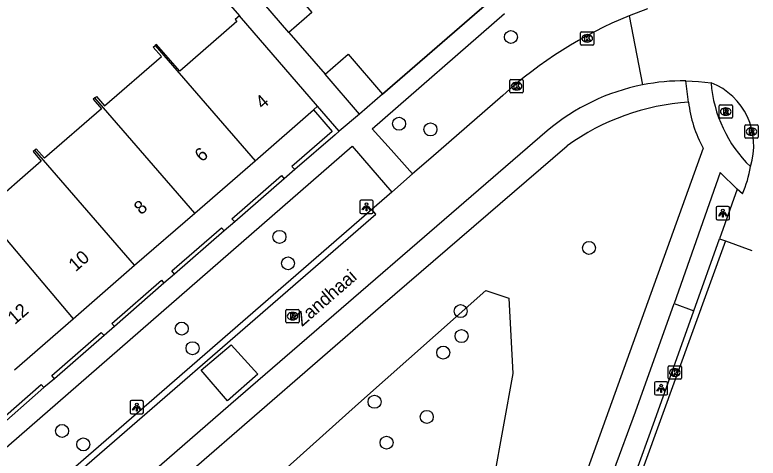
# Model space of a CAD drawing. Extents: x 155888 to 156864, y 383882 to 384671.
# Drawn here: x 156761.3 to 156817.3, y 384270.7 to 384304.1 of the extents above; entities that cross this region are included whole.
import ezdxf

# ---------------------------------------------------------------- set-up
doc = ezdxf.new("R2010")
doc.units = 0
for name, color, linetype in [('IMGEO_Boom', 7, 'Continuous'), ('IMGEO_Groenvoorziening', 7, 'Continuous'), ('IMGEO_Kolk', 7, 'Continuous'), ('IMGEO_Lichtpunt', 7, 'Continuous'), ('IMGEO_Muur', 7, 'Continuous'), ('IMGEO_Openbare_ruimte_label', 7, 'Continuous'), ('IMGEO_Pand', 7, 'Continuous'), ('IMGEO_Pand_nummerreeks', 7, 'Continuous'), ('IMGEO_Parkeervlak_open', 7, 'Continuous'), ('IMGEO_Rijbaan_lokaal_gesloten', 7, 'Continuous'), ('IMGEO_Rijbaan_lokaal_open', 7, 'Continuous'), ('IMGEO_Rioolput', 7, 'Continuous'), ('IMGEO_Voetpad_open', 7, 'Continuous')]:
    doc.layers.add(name, color=color, linetype=linetype)

msp = doc.modelspace()

# ---------------------------------------------------------------- linework, layer by layer
at = {"layer": 'IMGEO_Boom'}
for centre in [(156798.699, 384302.423), (156790.265, 384295.893), (156792.634, 384295.462), (156781.251, 384287.377), (156804.582, 384286.548), (156781.899, 384285.384), (156794.91, 384281.783), (156773.887, 384280.466), (156794.977, 384279.905), (156774.702, 384278.995), (156793.598, 384278.66), (156788.422, 384274.958), (156792.357, 384273.822), (156764.87, 384272.763), (156766.47, 384271.755), (156789.324, 384271.882)]:
    msp.add_circle(centre, 0.489, dxfattribs=at)
at = {"layer": 'IMGEO_Groenvoorziening'}
msp.add_lwpolyline([(156783.739, 384223.517), (156771.979, 384238.616), (156764.865, 384247.181), (156770.963, 384261.409), (156774.012, 384263.006), (156787.223, 384274.838), (156796.805, 384283.331), (156798.547, 384282.75), (156798.837, 384277.088), (156794.482, 384252.988), (156783.739, 384223.517)], dxfattribs=at)
at = {"layer": 'IMGEO_Kolk'}
for p, q in [((156803.947, 384301.894), (156803.947, 384302.746)), ((156804.022, 384302.82), (156804.874, 384302.82)), ((156804.435, 384302.6), (156804.46, 384302.6)), ((156804.948, 384302.746), (156804.948, 384301.894)), ((156804.458, 384302.04), (156804.433, 384302.04)), ((156804.874, 384301.82), (156804.022, 384301.82)), ((156798.628, 384298.298), (156798.628, 384299.15)), ((156798.703, 384299.224), (156799.555, 384299.224)), ((156799.629, 384299.15), (156799.629, 384298.298)), ((156799.116, 384299.004), (156799.141, 384299.004)), ((156799.555, 384298.224), (156798.703, 384298.224)), ((156799.139, 384298.444), (156799.114, 384298.444)), ((156810.55, 384276.742), (156810.55, 384277.594)), ((156810.625, 384277.668), (156811.477, 384277.668)), ((156811.038, 384277.448), (156811.063, 384277.448)), ((156811.551, 384277.594), (156811.551, 384276.742)), ((156811.061, 384276.888), (156811.036, 384276.888)), ((156811.477, 384276.668), (156810.625, 384276.668))]:
    msp.add_line(p, q, dxfattribs=at)
for points in [[(156803.947, 384301.894), (156803.947, 384302.746)], [(156804.022, 384302.82), (156804.874, 384302.82)], [(156804.268, 384302.52), (156804.391, 384302.52), (156804.391, 384302.369), (156804.521, 384302.52), (156804.685, 384302.52), (156804.539, 384302.369), (156804.692, 384302.12), (156804.54, 384302.12), (156804.455, 384302.284), (156804.391, 384302.217), (156804.391, 384302.12), (156804.268, 384302.12), (156804.268, 384302.52)], [(156804.948, 384302.746), (156804.948, 384301.894)], [(156804.874, 384301.82), (156804.022, 384301.82)], [(156798.628, 384298.298), (156798.628, 384299.15)], [(156798.703, 384299.224), (156799.555, 384299.224)], [(156799.629, 384299.15), (156799.629, 384298.298)], [(156798.949, 384298.924), (156799.072, 384298.924), (156799.072, 384298.773), (156799.202, 384298.924), (156799.366, 384298.924), (156799.22, 384298.773), (156799.373, 384298.524), (156799.221, 384298.524), (156799.136, 384298.688), (156799.072, 384298.621), (156799.072, 384298.524), (156798.949, 384298.524), (156798.949, 384298.924)], [(156799.555, 384298.224), (156798.703, 384298.224)], [(156810.55, 384276.742), (156810.55, 384277.594)], [(156810.625, 384277.668), (156811.477, 384277.668)], [(156810.871, 384277.368), (156810.994, 384277.368), (156810.994, 384277.217), (156811.124, 384277.368), (156811.288, 384277.368), (156811.142, 384277.217), (156811.295, 384276.968), (156811.143, 384276.968), (156811.058, 384277.132), (156810.994, 384277.065), (156810.994, 384276.968), (156810.871, 384276.968), (156810.871, 384277.368)], [(156811.551, 384277.594), (156811.551, 384276.742)], [(156811.477, 384276.668), (156810.625, 384276.668)]]:
    msp.add_lwpolyline(points, dxfattribs=at)
for centre, start, end in [((156804.024, 384302.744), 91.552, 178.448), ((156804.024, 384302.744), 91.552, 178.448), ((156804.872, 384302.744), 1.552, 88.448), ((156804.872, 384302.744), 1.552, 88.448), ((156804.024, 384301.896), 181.552, 268.448), ((156804.024, 384301.896), 181.552, 268.448), ((156804.872, 384301.896), 271.552, 358.448), ((156804.872, 384301.896), 271.552, 358.448), ((156798.705, 384299.148), 91.552, 178.448), ((156798.705, 384299.148), 91.552, 178.448), ((156799.553, 384299.148), 1.552, 88.448), ((156799.553, 384299.148), 1.552, 88.448), ((156798.705, 384298.3), 181.552, 268.448), ((156798.705, 384298.3), 181.552, 268.448), ((156799.553, 384298.3), 271.552, 358.448), ((156799.553, 384298.3), 271.552, 358.448), ((156810.627, 384277.592), 91.552, 178.448), ((156810.627, 384277.592), 91.552, 178.448), ((156811.475, 384277.592), 1.552, 88.448), ((156811.475, 384277.592), 1.552, 88.448), ((156810.627, 384276.744), 181.552, 268.448), ((156810.627, 384276.744), 181.552, 268.448), ((156811.475, 384276.744), 271.552, 358.448), ((156811.475, 384276.744), 271.552, 358.448)]:
    msp.add_arc(centre, 0.0765, start, end, dxfattribs=at)
for centre, major_axis, ratio, start_param, end_param in [((156804.434, 384302.32), (-0.387, 0.002), 0.722429, 4.712389, 7.853982), ((156804.459, 384302.32), (-0.39, 0.002), 0.717154, 1.570796, 4.712389), ((156799.115, 384298.724), (-0.387, 0.002), 0.722429, 4.712389, 7.853982), ((156799.14, 384298.724), (-0.39, 0.002), 0.717154, 1.570796, 4.712389), ((156811.037, 384277.168), (-0.387, 0.002), 0.722429, 4.712389, 7.853982), ((156811.062, 384277.168), (-0.39, 0.002), 0.717154, 1.570796, 4.712389)]:
    msp.add_ellipse(centre, major_axis=major_axis, ratio=ratio, start_param=start_param, end_param=end_param, dxfattribs=at)
at = {"layer": 'IMGEO_Lichtpunt'}
for p, q in [((156787.31, 384290.034), (156787.31, 384289.227)), ((156787.31, 384290.034), (156787.31, 384289.227)), ((156788.212, 384290.129), (156787.404, 384290.129)), ((156788.212, 384290.129), (156787.404, 384290.129)), ((156788.306, 384289.227), (156788.306, 384290.034)), ((156788.306, 384289.227), (156788.306, 384290.034)), ((156815.071, 384289.663), (156814.263, 384289.663)), ((156815.071, 384289.663), (156814.263, 384289.663)), ((156787.404, 384289.133), (156788.212, 384289.133)), ((156787.404, 384289.133), (156788.212, 384289.133)), ((156814.169, 384289.568), (156814.169, 384288.761)), ((156814.169, 384289.568), (156814.169, 384288.761)), ((156815.165, 384288.761), (156815.165, 384289.568)), ((156815.165, 384288.761), (156815.165, 384289.568)), ((156814.263, 384288.667), (156815.071, 384288.667)), ((156814.263, 384288.667), (156815.071, 384288.667)), ((156809.516, 384276.377), (156809.516, 384275.57)), ((156809.516, 384276.377), (156809.516, 384275.57)), ((156810.418, 384276.472), (156809.61, 384276.472)), ((156810.418, 384276.472), (156809.61, 384276.472)), ((156810.512, 384275.57), (156810.512, 384276.377)), ((156810.512, 384275.57), (156810.512, 384276.377)), ((156770.902, 384275.059), (156770.094, 384275.059)), ((156770.902, 384275.059), (156770.094, 384275.059)), ((156809.61, 384275.476), (156810.418, 384275.476)), ((156809.61, 384275.476), (156810.418, 384275.476)), ((156770, 384274.964), (156770, 384274.157)), ((156770, 384274.964), (156770, 384274.157)), ((156770.996, 384274.157), (156770.996, 384274.964)), ((156770.996, 384274.157), (156770.996, 384274.964)), ((156770.094, 384274.063), (156770.902, 384274.063)), ((156770.094, 384274.063), (156770.902, 384274.063))]:
    msp.add_line(p, q, dxfattribs=at)
for points in [[(156787.684, 384289.698), (156787.723, 384289.67), (156787.535, 384289.408), (156787.497, 384289.435), (156787.684, 384289.698)], [(156787.786, 384289.65), (156787.833, 384289.65), (156787.833, 384289.328), (156787.786, 384289.328), (156787.786, 384289.65)], [(156787.896, 384289.67), (156787.934, 384289.697), (156788.121, 384289.435), (156788.082, 384289.407), (156787.896, 384289.67)], [(156814.543, 384289.232), (156814.582, 384289.204), (156814.394, 384288.942), (156814.356, 384288.969), (156814.543, 384289.232)], [(156814.645, 384289.184), (156814.692, 384289.184), (156814.692, 384288.862), (156814.645, 384288.862), (156814.645, 384289.184)], [(156814.755, 384289.204), (156814.793, 384289.231), (156814.98, 384288.969), (156814.941, 384288.941), (156814.755, 384289.204)], [(156809.89, 384276.041), (156809.929, 384276.013), (156809.741, 384275.751), (156809.703, 384275.778), (156809.89, 384276.041)], [(156809.992, 384275.993), (156810.039, 384275.993), (156810.039, 384275.671), (156809.992, 384275.671), (156809.992, 384275.993)], [(156810.102, 384276.013), (156810.14, 384276.04), (156810.327, 384275.778), (156810.288, 384275.75), (156810.102, 384276.013)], [(156770.374, 384274.628), (156770.413, 384274.6), (156770.225, 384274.338), (156770.187, 384274.365), (156770.374, 384274.628)], [(156770.476, 384274.58), (156770.523, 384274.58), (156770.523, 384274.258), (156770.476, 384274.258), (156770.476, 384274.58)], [(156770.586, 384274.6), (156770.624, 384274.627), (156770.811, 384274.365), (156770.772, 384274.337), (156770.586, 384274.6)]]:
    msp.add_lwpolyline(points, dxfattribs=at)
for centre in [(156787.809, 384289.832), (156814.668, 384289.366), (156810.015, 384276.175), (156770.499, 384274.762)]:
    msp.add_circle(centre, 0.0994, dxfattribs=at)
for centre, start, end in [((156787.404, 384290.034), 90, 180), ((156787.404, 384290.034), 90, 180), ((156788.212, 384290.034), 0, 90), ((156788.212, 384290.034), 0, 90), ((156814.263, 384289.568), 90, 180), ((156814.263, 384289.568), 90, 180), ((156815.071, 384289.568), 0, 90), ((156815.071, 384289.568), 0, 90), ((156787.404, 384289.227), 180, 270), ((156787.404, 384289.227), 180, 270), ((156788.212, 384289.227), 270, 0), ((156788.212, 384289.227), 270, 360), ((156814.263, 384288.761), 180, 270), ((156814.263, 384288.761), 180, 270), ((156815.071, 384288.761), 270, 0), ((156815.071, 384288.761), 270, 360), ((156809.61, 384276.377), 90, 180), ((156809.61, 384276.377), 90, 180), ((156810.418, 384276.377), 0, 90), ((156810.418, 384276.377), 0, 90), ((156770.094, 384274.964), 90, 180), ((156770.094, 384274.964), 90, 180), ((156770.902, 384274.964), 0, 90), ((156770.902, 384274.964), 0, 90), ((156809.61, 384275.57), 180, 270), ((156809.61, 384275.57), 180, 270), ((156810.418, 384275.57), 270, 0), ((156810.418, 384275.57), 270, 360), ((156770.094, 384274.157), 180, 270), ((156770.094, 384274.157), 180, 270), ((156770.902, 384274.157), 270, 0), ((156770.902, 384274.157), 270, 360)]:
    msp.add_arc(centre, 0.0946, start, end, dxfattribs=at)
at = {"layer": 'IMGEO_Muur'}
for points in [[(156789.023, 384298.129), (156797.26, 384305.284)], [(156783.814, 384296.931), (156785.227, 384295.304), (156782.196, 384292.668), (156782.401, 384292.438)], [(156785.759, 384295.331), (156784.131, 384297.207)], [(156785.759, 384295.331), (156785.442, 384295.056), (156782.401, 384292.438)], [(156777.88, 384288.5), (156777.676, 384288.74), (156781.399, 384291.988), (156781.617, 384291.753)], [(156781.617, 384291.753), (156777.88, 384288.5)], [(156773.347, 384284.56), (156773.142, 384284.807), (156776.892, 384288.049), (156777.089, 384287.821)], [(156777.089, 384287.821), (156773.347, 384284.56)], [(156768.831, 384280.632), (156768.621, 384280.866), (156772.355, 384284.113), (156772.549, 384283.888)], [(156772.549, 384283.888), (156768.831, 384280.632)], [(156764.288, 384276.698), (156764.092, 384276.949), (156767.822, 384280.177), (156768.035, 384279.953)], [(156768.035, 384279.953), (156764.288, 384276.698)], [(156759.771, 384272.777), (156759.562, 384272.999), (156763.294, 384276.26), (156763.505, 384276.032)], [(156763.505, 384276.032), (156759.771, 384272.777)]]:
    msp.add_lwpolyline(points, dxfattribs=at)
at = {"layer": 'IMGEO_Pand'}
for points in [[(156781.173, 384307.196), (156783.701, 384304.278), (156781.963, 384302.772)], [(156781.963, 384302.772), (156779.437, 384305.688)], [(156778.233, 384304.017), (156777.908, 384303.735), (156778.039, 384303.583), (156773.739, 384299.845), (156771.982, 384301.867), (156771.877, 384301.776)], [(156784.131, 384297.207), (156778.233, 384304.017)], [(156767.338, 384297.833), (156767.46, 384297.939), (156768.078, 384297.231), (156772.364, 384300.955), (156771.747, 384301.663), (156771.877, 384301.776)], [(156771.877, 384301.776), (156779.412, 384293.11)], [(156784.703, 384299.615), (156786.438, 384301.119), (156789.023, 384298.129)], [(156787.288, 384296.625), (156784.703, 384299.615)], [(156789.023, 384298.129), (156787.288, 384296.625)], [(156767.338, 384297.833), (156767.226, 384297.736), (156767.842, 384297.026), (156763.542, 384293.289), (156762.925, 384293.997), (156762.809, 384293.897)], [(156774.866, 384289.165), (156767.338, 384297.833)], [(156779.412, 384293.11), (156783.814, 384296.931)], [(156783.814, 384296.931), (156784.131, 384297.207)], [(156762.809, 384293.897), (156762.69, 384293.793), (156763.306, 384293.083), (156759.012, 384289.353), (156758.396, 384290.062), (156758.289, 384289.968)], [(156770.336, 384285.234), (156762.809, 384293.897)], [(156774.866, 384289.165), (156779.412, 384293.11)], [(156758.289, 384289.968), (156765.694, 384281.204)], [(156770.336, 384285.234), (156774.866, 384289.165)], [(156765.694, 384281.204), (156770.336, 384285.234)], [(156761.277, 384277.371), (156765.694, 384281.204)]]:
    msp.add_lwpolyline(points, dxfattribs=at)
at = {"layer": 'IMGEO_Parkeervlak_open'}
msp.add_lwpolyline([(156811.004, 384282.364), (156812.494, 384281.8)], dxfattribs=at)
at = {"layer": 'IMGEO_Rijbaan_lokaal_gesloten'}
for points in [[(156808.993, 384304.551), (156807.618, 384304.026)], [(156807.618, 384304.026), (156808.627, 384298.823)], [(156811.874, 384299.121), (156812.829, 384299.082), (156813.78, 384298.985)], [(156798.084, 384298.013), (156792.655, 384293.308), (156791.29, 384292.12)], [(156801.435, 384295.362), (156777.585, 384274.792), (156749.039, 384250), (156728.765, 384232.392), (156677.961, 384188.273), (156649.173, 384163.247), (156638.782, 384153.801)], [(156789.713, 384290.747), (156791.29, 384292.12)], [(156789.713, 384290.747), (156788.213, 384289.442)], [(156815.745, 384290.975), (156814.416, 384287.225)], [(156816.141, 384290.627), (156815.745, 384290.975)], [(156634.485, 384156.375), (156635.856, 384157.199), (156636.046, 384156.976), (156642.257, 384162.207), (156643.817, 384163.481), (156671.684, 384187.621), (156676.99, 384192.247), (156680.268, 384195.108), (156710.742, 384221.573), (156715.95, 384226.1), (156723.484, 384232.637), (156743.439, 384250), (156749.57, 384255.335), (156754.859, 384259.931), (156761.065, 384265.282), (156788.507, 384289.088), (156788.213, 384289.442)], [(156814.416, 384287.225), (156814.871, 384287.065)], [(156814.871, 384287.065), (156816.868, 384286.362)]]:
    msp.add_lwpolyline(points, dxfattribs=at)
for centre, radius, start, end in [((156819.827, 384274.103), 32.318, 112.1962, 132.2823), ((156811.7, 384283.175), 15.947, 89.3761, 101.1114), ((156811.705, 384283.224), 15.899, 101.1615, 130.2349), ((156811.926, 384294.26), 5.076, 341.7, 68.5738), ((156809.558, 384293.686), 7.259, 335.076, 351.9229)]:
    msp.add_arc(centre, radius, start, end, dxfattribs=at)
at = {"layer": 'IMGEO_Rijbaan_lokaal_open'}
for points in [[(156788.213, 384289.442), (156760.764, 384265.63), (156754.558, 384260.279), (156753.039, 384258.959)], [(156814.871, 384287.065), (156789.212, 384216.482), (156788.935, 384216.582)], [(156812.494, 384281.8), (156814.416, 384287.225)], [(156807.971, 384269.21), (156809.54, 384273.567), (156812.494, 384281.8)], [(156775.359, 384277.334), (156777.624, 384279.256), (156779.621, 384277.037), (156777.341, 384275.032), (156775.359, 384277.334)]]:
    msp.add_lwpolyline(points, dxfattribs=at)
at = {"layer": 'IMGEO_Rioolput'}
for p, q in [((156814.391, 384296.381), (156814.391, 384297.233)), ((156814.466, 384297.307), (156815.318, 384297.307)), ((156814.879, 384297.087), (156814.904, 384297.087)), ((156815.392, 384297.233), (156815.392, 384296.381)), ((156814.902, 384296.527), (156814.877, 384296.527)), ((156815.318, 384296.307), (156814.466, 384296.307)), ((156816.404, 384295.802), (156817.256, 384295.802)), ((156816.329, 384294.876), (156816.329, 384295.728)), ((156816.817, 384295.582), (156816.842, 384295.582)), ((156817.33, 384295.728), (156817.33, 384294.876)), ((156817.256, 384294.802), (156816.404, 384294.802)), ((156816.84, 384295.022), (156816.815, 384295.022)), ((156781.745, 384280.985), (156781.745, 384281.837)), ((156781.82, 384281.911), (156782.672, 384281.911)), ((156782.746, 384281.837), (156782.746, 384280.985)), ((156782.233, 384281.691), (156782.258, 384281.691)), ((156782.672, 384280.911), (156781.82, 384280.911)), ((156782.256, 384281.131), (156782.231, 384281.131))]:
    msp.add_line(p, q, dxfattribs=at)
for points in [[(156814.391, 384296.381), (156814.391, 384297.233)], [(156814.466, 384297.307), (156815.318, 384297.307)], [(156814.98, 384297.005), (156814.728, 384297.007), (156814.728, 384296.607)], [(156814.906, 384296.926), (156814.852, 384296.926), (156814.852, 384296.845)], [(156815.392, 384297.233), (156815.392, 384296.381)], [(156814.728, 384296.607), (156814.852, 384296.607), (156814.852, 384296.769), (156814.863, 384296.769)], [(156814.852, 384296.845), (156814.904, 384296.845)], [(156814.91, 384296.74), (156814.981, 384296.607), (156815.121, 384296.607), (156815.056, 384296.733)], [(156815.318, 384296.307), (156814.466, 384296.307)], [(156816.404, 384295.802), (156817.256, 384295.802)], [(156816.329, 384294.876), (156816.329, 384295.728)], [(156816.918, 384295.5), (156816.666, 384295.502), (156816.666, 384295.102)], [(156816.666, 384295.102), (156816.79, 384295.102), (156816.79, 384295.264), (156816.801, 384295.264)], [(156816.844, 384295.421), (156816.79, 384295.421), (156816.79, 384295.34)], [(156816.79, 384295.34), (156816.842, 384295.34)], [(156816.848, 384295.235), (156816.919, 384295.102), (156817.059, 384295.102), (156816.994, 384295.228)], [(156817.33, 384295.728), (156817.33, 384294.876)], [(156817.256, 384294.802), (156816.404, 384294.802)], [(156781.745, 384280.985), (156781.745, 384281.837)], [(156781.82, 384281.911), (156782.672, 384281.911)], [(156782.746, 384281.837), (156782.746, 384280.985)], [(156782.334, 384281.609), (156782.082, 384281.611), (156782.082, 384281.211)], [(156782.082, 384281.211), (156782.206, 384281.211), (156782.206, 384281.373), (156782.217, 384281.373)], [(156782.26, 384281.53), (156782.206, 384281.53), (156782.206, 384281.449)], [(156782.206, 384281.449), (156782.258, 384281.449)], [(156782.264, 384281.344), (156782.335, 384281.211), (156782.475, 384281.211), (156782.41, 384281.337)], [(156782.672, 384280.911), (156781.82, 384280.911)]]:
    msp.add_lwpolyline(points, dxfattribs=at)
for centre, radius, start, end in [((156814.468, 384297.231), 0.0765, 91.552, 178.448), ((156814.468, 384297.231), 0.0765, 91.552, 178.448), ((156814.912, 384296.83), 0.0964, 77.0061, 93.1865), ((156814.926, 384296.887), 0.0378, 276.6634, 79.6772), ((156814.979, 384296.895), 0.109, 350.3612, 89.416), ((156814.977, 384296.895), 0.112, 277.5842, 350.9817), ((156815.316, 384297.231), 0.0765, 1.552, 88.448), ((156815.316, 384297.231), 0.0765, 1.552, 88.448), ((156814.468, 384296.383), 0.0765, 181.552, 268.448), ((156814.468, 384296.383), 0.0765, 181.552, 268.448), ((156814.862, 384296.716), 0.0533, 26.0293, 88.6989), ((156814.888, 384297.034), 0.19, 274.7715, 282.9687), ((156814.961, 384296.68), 0.108, 29.5134, 73.7905), ((156815.316, 384296.383), 0.0765, 271.552, 358.448), ((156815.316, 384296.383), 0.0765, 271.552, 358.448), ((156816.406, 384295.726), 0.0765, 91.552, 178.448), ((156816.406, 384295.726), 0.0765, 91.552, 178.448), ((156817.254, 384295.726), 0.0765, 1.552, 88.448), ((156817.254, 384295.726), 0.0765, 1.552, 88.448), ((156816.8, 384295.211), 0.0533, 26.0293, 88.6989), ((156816.826, 384295.529), 0.19, 274.7715, 282.9687), ((156816.85, 384295.325), 0.0964, 77.0061, 93.1865), ((156816.864, 384295.382), 0.0378, 276.6634, 79.6772), ((156816.917, 384295.39), 0.109, 350.3612, 89.416), ((156816.915, 384295.39), 0.112, 277.5842, 350.9817), ((156816.899, 384295.175), 0.108, 29.5134, 73.7905), ((156816.406, 384294.878), 0.0765, 181.552, 268.448), ((156816.406, 384294.878), 0.0765, 181.552, 268.448), ((156817.254, 384294.878), 0.0765, 271.552, 358.448), ((156817.254, 384294.878), 0.0765, 271.552, 358.448), ((156781.822, 384281.835), 0.0765, 91.552, 178.448), ((156781.822, 384281.835), 0.0765, 91.552, 178.448), ((156782.67, 384281.835), 0.0765, 1.552, 88.448), ((156782.67, 384281.835), 0.0765, 1.552, 88.448), ((156782.216, 384281.32), 0.0533, 26.0293, 88.6989), ((156782.242, 384281.638), 0.19, 274.7715, 282.9687), ((156782.266, 384281.434), 0.0964, 77.0061, 93.1865), ((156782.28, 384281.491), 0.0378, 276.6634, 79.6772), ((156782.333, 384281.499), 0.109, 350.3612, 89.416), ((156782.331, 384281.499), 0.112, 277.5842, 350.9817), ((156782.315, 384281.284), 0.108, 29.5134, 73.7905), ((156781.822, 384280.987), 0.0765, 181.552, 268.448), ((156781.822, 384280.987), 0.0765, 181.552, 268.448), ((156782.67, 384280.987), 0.0765, 271.552, 358.448), ((156782.67, 384280.987), 0.0765, 271.552, 358.448)]:
    msp.add_arc(centre, radius, start, end, dxfattribs=at)
for centre, major_axis, ratio, start_param, end_param in [((156814.878, 384296.807), (-0.387, 0.002), 0.722429, 4.712389, 7.853982), ((156814.903, 384296.807), (-0.39, 0.002), 0.717154, 1.570796, 4.712389), ((156816.816, 384295.302), (-0.387, 0.002), 0.722429, 4.712389, 7.853982), ((156816.841, 384295.302), (-0.39, 0.002), 0.717154, 1.570796, 4.712389), ((156782.232, 384281.411), (-0.387, 0.002), 0.722429, 4.712389, 7.853982), ((156782.257, 384281.411), (-0.39, 0.002), 0.717154, 1.570796, 4.712389)]:
    msp.add_ellipse(centre, major_axis=major_axis, ratio=ratio, start_param=start_param, end_param=end_param, dxfattribs=at)
at = {"layer": 'IMGEO_Voetpad_open'}
for points in [[(156770.062, 384313.413), (156778.233, 384304.017)], [(156797.26, 384305.284), (156789.023, 384298.129)], [(156791.29, 384292.12), (156789.671, 384293.925), (156788.247, 384295.512), (156798.219, 384304.182)], [(156781.963, 384302.772), (156784.703, 384299.615)], [(156812.084, 384297.515), (156811.874, 384299.121)], [(156787.288, 384296.625), (156785.759, 384295.331)], [(156753.039, 384258.959), (156751.73, 384260.498), (156750.12, 384262.391), (156786.73, 384294.204), (156788.139, 384292.571), (156789.713, 384290.747)], [(156769.888, 384265.675), (156788.86, 384282.122), (156802.94, 384294.222)], [(156813.189, 384294.055), (156806.307, 384274.964), (156788.246, 384224.829), (156786.203, 384219.126)], [(156782.401, 384292.438), (156781.617, 384291.753)], [(156815.745, 384290.975), (156814.469, 384292.212), (156811.004, 384282.364)], [(156777.88, 384288.5), (156777.089, 384287.821)], [(156773.347, 384284.56), (156772.549, 384283.888)], [(156806.444, 384269.775), (156808.094, 384274.192), (156811.004, 384282.364)], [(156768.831, 384280.632), (156768.035, 384279.953)], [(156764.288, 384276.698), (156763.505, 384276.032)]]:
    msp.add_lwpolyline(points, dxfattribs=at)
for centre, radius, start, end in [((156823.651, 384299.761), 9.901, 184.4977, 225.7761), ((156813.198, 384280.08), 17.471, 93.6556, 125.955), ((156821.43, 384298.593), 9.408, 186.5821, 208.8412)]:
    msp.add_arc(centre, radius, start, end, dxfattribs=at)

# ---------------------------------------------------------------- texts
at = {"layer": 'IMGEO_Openbare_ruimte_label'}
msp.add_text('Zandhaai', height=1, rotation=40.9865, dxfattribs=at).set_placement((156782.958, 384280.584))
at = {"layer": 'IMGEO_Pand_nummerreeks'}
for s, p in [('4', (156779.982, 384296.942)), ('6', (156775.401, 384292.965)), ('8', (156770.822, 384288.991)), ('10', (156765.892, 384284.713)), ('12', (156761.305, 384280.733))]:
    msp.add_text(s, height=1, rotation=40.9548, dxfattribs=at).set_placement(p)

doc.saveas('drawing.dxf')
